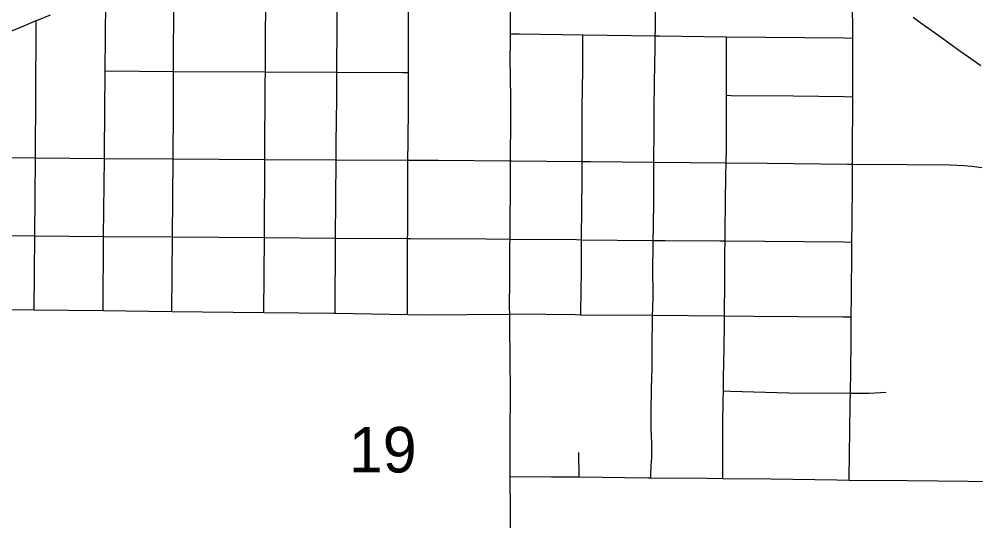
# Model space of a CAD drawing. Extents: x -87 to 2145, y -2128 to 440.
# Drawn here: x -41.77 to -40.89, y -696.773 to -696.311 of the extents above; entities that cross this region are included whole.
import ezdxf

# ---------------------------------------------------------------- set-up
doc = ezdxf.new("R2010")
doc.units = 0
for name, color, linetype in [('GM_X_City_Street', 7, 'Continuous'), ('GM_X_County_Road', 7, 'Continuous'), ('GM_X_Section_Text', 7, 'Continuous'), ('GM_X_Township_Road', 7, 'Continuous')]:
    doc.layers.add(name, color=color, linetype=linetype)

msp = doc.modelspace()

# ---------------------------------------------------------------- linework, layer by layer
at = {"layer": 'GM_X_City_Street'}
msp.add_line((-41.25516, -696.73231), (-41.25534, -696.70986), dxfattribs=at)
for points in [[(-41.47967, -696.58161), (-41.47927, -696.51257), (-41.47863, -696.44075), (-41.47861, -696.42529), (-41.47813, -696.38465), (-41.4781, -696.36008), (-41.47809, -696.34941), (-41.47781, -696.32647), (-41.47774, -696.3178), (-41.47767, -696.29), (-41.47761, -696.28226), (-41.47712, -696.20878), (-41.47705, -696.19897)], [(-41.54523, -696.58101), (-41.54476, -696.51218), (-41.54435, -696.44041), (-41.54392, -696.36945), (-41.54385, -696.35983), (-41.54369, -696.33593), (-41.5434, -696.28998), (-41.54332, -696.28217), (-41.54284, -696.23599), (-41.54273, -696.22585)], [(-41.62978, -696.58026), (-41.62931, -696.51152), (-41.62876, -696.43987), (-41.62838, -696.3948), (-41.62835, -696.35939), (-41.62833, -696.34391), (-41.62802, -696.30607), (-41.62761, -696.26762), (-41.62753, -696.26056)], [(-41.69324, -696.57932), (-41.69283, -696.51104), (-41.69195, -696.43936), (-41.69186, -696.43384), (-41.6912, -696.35894), (-41.69064, -696.29499), (-41.69057, -696.28652)], [(-41.31844, -696.61986), (-41.31875, -696.5975), (-41.31898, -696.58248), (-41.31908, -696.57613), (-41.31872, -696.55111), (-41.31875, -696.51998), (-41.31867, -696.51352), (-41.31848, -696.49652), (-41.31817, -696.4686), (-41.31826, -696.45118), (-41.31816, -696.44162), (-41.31809, -696.43458), (-41.31806, -696.40921), (-41.31801, -696.38402), (-41.31841, -696.34666), (-41.31834, -696.33404), (-41.31832, -696.32481), (-41.31832, -696.3219), (-41.31816, -696.28504)], [(-41.4131, -696.58297), (-41.41311, -696.58061), (-41.41315, -696.56198), (-41.41305, -696.53341), (-41.4129, -696.51289), (-41.41286, -696.50827), (-41.41263, -696.47315), (-41.41261, -696.44604), (-41.41258, -696.44095), (-41.41245, -696.42467), (-41.41223, -696.39124), (-41.41221, -696.36032), (-41.4122, -696.35479), (-41.41197, -696.31585), (-41.41187, -696.29164)], [(-41.18904, -696.73301), (-41.18897, -696.73087), (-41.18864, -696.72191), (-41.18831, -696.71426), (-41.18823, -696.70753), (-41.18831, -696.70111), (-41.18866, -696.68797), (-41.18874, -696.6726), (-41.18845, -696.65111), (-41.18795, -696.63208), (-41.18773, -696.60609), (-41.18765, -696.59154), (-41.18747, -696.58366), (-41.18732, -696.57715), (-41.18689, -696.56607), (-41.18711, -696.53928), (-41.18699, -696.52175), (-41.18687, -696.51473), (-41.18664, -696.5023), (-41.18624, -696.47751), (-41.18623, -696.45271), (-41.18623, -696.44282), (-41.18624, -696.43552), (-41.18614, -696.42009), (-41.18588, -696.39477), (-41.1856, -696.36952), (-41.18521, -696.33741), (-41.18497, -696.32651), (-41.18486, -696.32151), (-41.18477, -696.291)], [(-41.00644, -696.73515), (-41.0064, -696.73277), (-41.00586, -696.6898), (-41.00554, -696.66467), (-41.00542, -696.65523), (-41.00514, -696.6344), (-41.00476, -696.60799), (-41.00458, -696.5852), (-41.00443, -696.56598), (-41.00407, -696.52439), (-41.00396, -696.5163), (-41.0037, -696.4985), (-41.00337, -696.46184), (-41.0034, -696.44466), (-41.00345, -696.42731), (-41.00319, -696.39246), (-41.0032, -696.3826), (-41.0032, -696.36434), (-41.00328, -696.33795), (-41.00328, -696.32865), (-41.00328, -696.31552), (-41.00365, -696.29402)], [(-41.7567, -696.57859), (-41.75611, -696.5106), (-41.75553, -696.43879), (-41.75467, -696.32002), (-41.75462, -696.31267)], [(-40.88541, -696.35422), (-40.89367, -696.34844), (-40.9068, -696.33912), (-40.91283, -696.3348), (-40.92482, -696.32617), (-40.93642, -696.31795), (-40.94275, -696.31343), (-40.94759, -696.30992)], [(-41.31832, -696.32481), (-41.31037, -696.32491), (-41.25163, -696.32566), (-41.18497, -696.32651), (-41.1811, -696.32656), (-41.11943, -696.32743), (-41.01102, -696.32857), (-41.00328, -696.32865)], [(-41.25348, -696.58308), (-41.25345, -696.58049), (-41.25304, -696.54288), (-41.25304, -696.52385), (-41.25304, -696.51411), (-41.25304, -696.50874), (-41.25272, -696.48908), (-41.25239, -696.45455), (-41.25227, -696.44217), (-41.25214, -696.42833), (-41.25214, -696.39224), (-41.25173, -696.35829), (-41.25165, -696.32944), (-41.25163, -696.32566)], [(-41.12287, -696.73365), (-41.12286, -696.73199), (-41.12283, -696.71798), (-41.12278, -696.68473), (-41.12245, -696.66163), (-41.12232, -696.65312), (-41.12212, -696.64091), (-41.12171, -696.61379), (-41.12136, -696.59237), (-41.12128, -696.58423), (-41.12097, -696.55131), (-41.12089, -696.5264), (-41.12076, -696.51524), (-41.12064, -696.50659), (-41.12031, -696.47914), (-41.11998, -696.45563), (-41.1198, -696.44349), (-41.11957, -696.42957), (-41.11933, -696.39817), (-41.11933, -696.38134), (-41.11933, -696.36101), (-41.11941, -696.33134), (-41.11943, -696.32743)], [(-41.6912, -696.35894), (-41.62835, -696.35939), (-41.54385, -696.35983), (-41.4781, -696.36008), (-41.41748, -696.3603), (-41.41221, -696.36032)], [(-41.11933, -696.38134), (-41.11501, -696.38138), (-41.05769, -696.38183), (-41.01126, -696.38249), (-41.0032, -696.3826)], [(-41.80858, -696.43832), (-41.75553, -696.43879), (-41.69195, -696.43936), (-41.62876, -696.43987), (-41.54435, -696.44041), (-41.47863, -696.44075), (-41.41258, -696.44095), (-41.38494, -696.44103), (-41.31816, -696.44162), (-41.31724, -696.44163), (-41.25227, -696.44217), (-41.2446, -696.44223), (-41.18623, -696.44282), (-41.1198, -696.44349), (-41.08191, -696.44387), (-41.00801, -696.44463), (-41.0034, -696.44466), (-40.95335, -696.44501), (-40.91358, -696.4453), (-40.90113, -696.44577), (-40.89366, -696.44644), (-40.8844, -696.44787)], [(-41.81881, -696.5101), (-41.81203, -696.51015), (-41.75611, -696.5106), (-41.69283, -696.51104), (-41.62931, -696.51152), (-41.54476, -696.51218), (-41.47927, -696.51257), (-41.4129, -696.51289), (-41.41022, -696.51291), (-41.34066, -696.51332), (-41.31867, -696.51352), (-41.25745, -696.51406), (-41.25304, -696.51411), (-41.18687, -696.51473), (-41.17583, -696.51484), (-41.12555, -696.51519), (-41.12076, -696.51524), (-41.01136, -696.51623), (-41.00396, -696.5163)], [(-41.81939, -696.57821), (-41.7567, -696.57859), (-41.69324, -696.57932), (-41.62978, -696.58026), (-41.54523, -696.58101), (-41.48081, -696.58158), (-41.47967, -696.58161), (-41.4131, -696.58297), (-41.39781, -696.58328), (-41.31898, -696.58248), (-41.31271, -696.58242), (-41.25876, -696.58303), (-41.25348, -696.58308), (-41.18747, -696.58366), (-41.12128, -696.58423), (-41.09422, -696.58447), (-41.0122, -696.58514), (-41.00458, -696.5852)], [(-41.12232, -696.65312), (-41.11565, -696.65332), (-41.0622, -696.65488), (-41.00628, -696.65523), (-41.00542, -696.65523), (-40.98825, -696.65522), (-40.97775, -696.65472), (-40.97263, -696.65448)]]:
    msp.add_lwpolyline(points, dxfattribs=at)
at = {"layer": 'GM_X_County_Road'}
for points in [[(-41.75462, -696.31267), (-41.75212, -696.31163), (-41.74171, -696.30736)], [(-41.81712, -696.33837), (-41.79564, -696.3295), (-41.77336, -696.32044), (-41.76248, -696.31591), (-41.75462, -696.31267)], [(-41.31844, -696.73198), (-41.2806, -696.73204), (-41.25516, -696.73231)], [(-41.25516, -696.73231), (-41.19175, -696.73299), (-41.18904, -696.73301)], [(-41.18904, -696.73301), (-41.13709, -696.73349), (-41.12287, -696.73365)], [(-41.12287, -696.73365), (-41.07868, -696.73414), (-41.01778, -696.73508), (-41.00644, -696.73515)], [(-41.00644, -696.73515), (-40.95317, -696.73544), (-40.86867, -696.73633), (-40.81213, -696.73672), (-40.77254, -696.73707), (-40.76482, -696.73714)]]:
    msp.add_lwpolyline(points, dxfattribs=at)
at = {"layer": 'GM_X_Township_Road'}
for points in [[(-41.31844, -696.73198), (-41.31863, -696.69118), (-41.31827, -696.65743), (-41.31844, -696.61986)], [(-41.31661, -697.04673), (-41.31678, -696.99105), (-41.31706, -696.89665), (-41.31844, -696.73198)]]:
    msp.add_lwpolyline(points, dxfattribs=at)

# ---------------------------------------------------------------- texts
at = {"layer": 'GM_X_Section_Text'}
msp.add_text('19', height=0.041856, rotation=0.00001, dxfattribs=at).set_placement((-41.46689, -696.72816))

doc.saveas('drawing.dxf')
